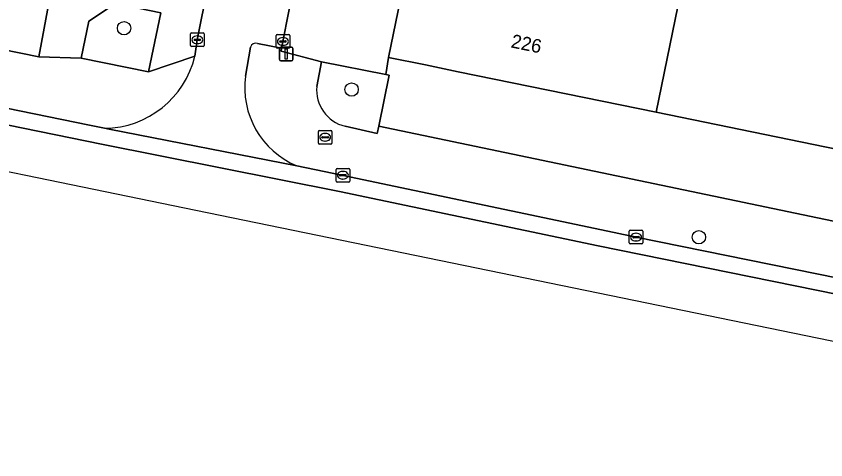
# Model space of a CAD drawing. Extents: x 158086 to 159499, y 382904 to 383981.
# Drawn here: x 158691.5 to 158750.9, y 382995.2 to 383027.7 of the extents above; entities that cross this region are included whole.
import ezdxf

# ---------------------------------------------------------------- set-up
doc = ezdxf.new("R2010")
doc.units = 0
for name, color, linetype in [('IMGEO_Boom', 7, 'Continuous'), ('IMGEO_Brandkraan', 7, 'Continuous'), ('IMGEO_Erf', 7, 'Continuous'), ('IMGEO_Groenvoorziening', 7, 'Continuous'), ('IMGEO_Kolk', 7, 'Continuous'), ('IMGEO_Lichtmast', 7, 'Continuous'), ('IMGEO_Pand', 7, 'Continuous'), ('IMGEO_Pand_nummerreeks', 7, 'Continuous'), ('IMGEO_Parkeervlak_open', 7, 'Continuous'), ('IMGEO_Rijbaan_lokaal_gesloten', 7, 'Continuous'), ('IMGEO_Rijbaan_lokaal_open', 7, 'Continuous'), ('IMGEO_Voetpad_open', 7, 'Continuous')]:
    doc.layers.add(name, color=color, linetype=linetype)

msp = doc.modelspace()

# ---------------------------------------------------------------- linework, layer by layer
at = {"layer": 'IMGEO_Boom'}
for centre in [(158699.439, 383026.825), (158716.136, 383022.323), (158741.612, 383011.488)]:
    msp.add_circle(centre, 0.489, dxfattribs=at)
at = {"layer": 'IMGEO_Brandkraan'}
for p, q in [((158713.694, 383018.397), (158713.694, 383019.249)), ((158713.769, 383019.323), (158714.621, 383019.323)), ((158714.695, 383019.249), (158714.695, 383018.397)), ((158713.953, 383018.817), (158713.953, 383018.829)), ((158714.391, 383018.78), (158713.993, 383018.78)), ((158713.996, 383018.866), (158714.394, 383018.866)), ((158714.182, 383019.103), (158714.207, 383019.103)), ((158714.437, 383018.829), (158714.437, 383018.817)), ((158714.621, 383018.323), (158713.769, 383018.323)), ((158714.205, 383018.543), (158714.18, 383018.543))]:
    msp.add_line(p, q, dxfattribs=at)
for points in [[(158713.694, 383018.397), (158713.694, 383019.249)], [(158713.769, 383019.323), (158714.621, 383019.323)], [(158714.695, 383019.249), (158714.695, 383018.397)], [(158714.621, 383018.323), (158713.769, 383018.323)]]:
    msp.add_lwpolyline(points, dxfattribs=at)
for centre, radius, start, end in [((158713.771, 383019.247), 0.0765, 91.55205, 178.44795), ((158713.771, 383019.247), 0.0765, 91.55205, 178.44795), ((158714.619, 383019.247), 0.0765, 1.55205, 88.44795), ((158714.619, 383019.247), 0.0765, 1.55205, 88.44795), ((158713.993, 383018.826), 0.0403, 85.87752, 175.75265), ((158713.99, 383018.816), 0.0366, 178.93798, 274.71019), ((158714.394, 383018.823), 0.043, 264.86636, 352.45326), ((158714.398, 383018.828), 0.0386, 1.73085, 96.63898), ((158713.771, 383018.399), 0.0765, 181.55205, 268.44795), ((158713.771, 383018.399), 0.0765, 181.55205, 268.44795), ((158714.619, 383018.399), 0.0765, 271.55205, 358.44795), ((158714.619, 383018.399), 0.0765, 271.55205, 358.44795)]:
    msp.add_arc(centre, radius, start, end, dxfattribs=at)
for centre, major_axis, ratio, start_param, end_param in [((158714.181, 383018.823), (-0.387, 0.002), 0.722429, 4.712389, 7.853982), ((158714.206, 383018.823), (-0.39, 0.002), 0.717154, 1.570796, 4.712389)]:
    msp.add_ellipse(centre, major_axis=major_axis, ratio=ratio, start_param=start_param, end_param=end_param, dxfattribs=at)
at = {"layer": 'IMGEO_Erf'}
msp.add_lwpolyline([(158530.651, 383057.957), (158636.412, 383036.336), (158636.65, 383037.501), (158655.925, 383033.564), (158655.686, 383032.396), (158693.185, 383024.73), (158694.1, 383029.62), (158692.751, 383029.887), (158678.002, 383032.84), (158678.12, 383033.51), (158674.321, 383034.276), (158674.18, 383033.611), (158673.715, 383033.707), (158660.912, 383036.385), (158664.207, 383052.474), (158664.05, 383052.508), (158639.799, 383057.775), (158638.472, 383051.361), (158642.343, 383050.573), (158646.41, 383049.745), (158646.215, 383048.785), (158658.741, 383046.149), (158656.938, 383037.28), (158647.296, 383039.24)], dxfattribs=at)
at = {"layer": 'IMGEO_Groenvoorziening'}
msp.add_lwpolyline([(158702.134, 383027.948), (158698.818, 383028.643), (158696.865, 383027.349), (158696.297, 383024.629), (158701.225, 383023.626)], close=True, dxfattribs=at)
msp.add_lwpolyline([(158715.656, 383019.635), (158718.02, 383019.106), (158718.129, 383019.64), (158718.89, 383023.383), (158718.64, 383023.433), (158713.934, 383024.363), (158713.584, 383022.561)], dxfattribs=at)
msp.add_arc((158716.294, 383022.284), 2.725, 174.15818, 256.44904, dxfattribs=at)
at = {"layer": 'IMGEO_Kolk'}
for p, q in [((158704.315, 383025.551), (158704.315, 383026.403)), ((158704.39, 383026.477), (158705.242, 383026.477)), ((158705.316, 383026.403), (158705.316, 383025.551)), ((158710.672, 383026.355), (158711.524, 383026.355)), ((158704.574, 383025.971), (158704.574, 383025.983)), ((158705.012, 383025.934), (158704.614, 383025.934)), ((158704.617, 383026.02), (158705.015, 383026.02)), ((158704.803, 383026.257), (158704.828, 383026.257)), ((158705.058, 383025.983), (158705.058, 383025.971)), ((158710.597, 383025.429), (158710.597, 383026.281)), ((158710.856, 383025.849), (158710.856, 383025.861)), ((158711.294, 383025.812), (158710.896, 383025.812)), ((158710.899, 383025.898), (158711.297, 383025.898)), ((158711.085, 383026.135), (158711.11, 383026.135)), ((158711.34, 383025.861), (158711.34, 383025.849)), ((158711.598, 383026.281), (158711.598, 383025.429)), ((158705.242, 383025.477), (158704.39, 383025.477)), ((158704.826, 383025.697), (158704.801, 383025.697)), ((158711.524, 383025.355), (158710.672, 383025.355)), ((158711.108, 383025.575), (158711.083, 383025.575)), ((158714.993, 383015.611), (158714.993, 383016.463)), ((158715.068, 383016.537), (158715.92, 383016.537)), ((158715.481, 383016.317), (158715.506, 383016.317)), ((158715.994, 383016.463), (158715.994, 383015.611)), ((158715.252, 383016.031), (158715.252, 383016.043)), ((158715.69, 383015.994), (158715.292, 383015.994)), ((158715.295, 383016.08), (158715.693, 383016.08)), ((158715.504, 383015.757), (158715.479, 383015.757)), ((158715.736, 383016.043), (158715.736, 383016.031)), ((158715.92, 383015.537), (158715.068, 383015.537)), ((158736.505, 383011.07), (158736.505, 383011.922)), ((158736.58, 383011.996), (158737.432, 383011.996)), ((158736.807, 383011.539), (158737.205, 383011.539)), ((158736.993, 383011.776), (158737.018, 383011.776)), ((158737.506, 383011.922), (158737.506, 383011.07)), ((158737.432, 383010.996), (158736.58, 383010.996)), ((158736.764, 383011.49), (158736.764, 383011.502)), ((158737.202, 383011.453), (158736.804, 383011.453)), ((158737.016, 383011.216), (158736.991, 383011.216)), ((158737.248, 383011.502), (158737.248, 383011.49))]:
    msp.add_line(p, q, dxfattribs=at)
for points in [[(158704.315, 383025.551), (158704.315, 383026.403)], [(158704.39, 383026.477), (158705.242, 383026.477)], [(158705.316, 383026.403), (158705.316, 383025.551)], [(158710.672, 383026.355), (158711.524, 383026.355)], [(158710.597, 383025.429), (158710.597, 383026.281)], [(158711.598, 383026.281), (158711.598, 383025.429)], [(158705.242, 383025.477), (158704.39, 383025.477)], [(158711.524, 383025.355), (158710.672, 383025.355)], [(158714.993, 383015.611), (158714.993, 383016.463)], [(158715.068, 383016.537), (158715.92, 383016.537)], [(158715.994, 383016.463), (158715.994, 383015.611)], [(158715.92, 383015.537), (158715.068, 383015.537)], [(158736.505, 383011.07), (158736.505, 383011.922)], [(158736.58, 383011.996), (158737.432, 383011.996)], [(158737.506, 383011.922), (158737.506, 383011.07)], [(158737.432, 383010.996), (158736.58, 383010.996)]]:
    msp.add_lwpolyline(points, dxfattribs=at)
for centre, radius, start, end in [((158704.392, 383026.401), 0.0765, 91.55205, 178.44795), ((158704.392, 383026.401), 0.0765, 91.55205, 178.44795), ((158705.24, 383026.401), 0.0765, 1.55205, 88.44795), ((158705.24, 383026.401), 0.0765, 1.55205, 88.44795), ((158710.674, 383026.279), 0.0765, 91.55205, 178.44795), ((158710.674, 383026.279), 0.0765, 91.55205, 178.44795), ((158711.522, 383026.279), 0.0765, 1.55205, 88.44795), ((158711.522, 383026.279), 0.0765, 1.55205, 88.44795), ((158704.614, 383025.98), 0.0403, 85.87752, 175.75265), ((158704.611, 383025.97), 0.0366, 178.93798, 274.71019), ((158705.015, 383025.977), 0.043, 264.86636, 352.45326), ((158705.019, 383025.982), 0.0386, 1.73085, 96.63898), ((158710.896, 383025.858), 0.0403, 85.87752, 175.75265), ((158710.893, 383025.848), 0.0366, 178.93798, 274.71019), ((158711.297, 383025.855), 0.043, 264.86636, 352.45326), ((158711.301, 383025.86), 0.0386, 1.73085, 96.63898), ((158704.392, 383025.553), 0.0765, 181.55205, 268.44795), ((158704.392, 383025.553), 0.0765, 181.55205, 268.44795), ((158705.24, 383025.553), 0.0765, 271.55205, 358.44795), ((158705.24, 383025.553), 0.0765, 271.55205, 358.44795), ((158710.674, 383025.431), 0.0765, 181.55205, 268.44795), ((158710.674, 383025.431), 0.0765, 181.55205, 268.44795), ((158711.522, 383025.431), 0.0765, 271.55205, 358.44795), ((158711.522, 383025.431), 0.0765, 271.55205, 358.44795), ((158715.07, 383016.461), 0.0765, 91.55205, 178.44795), ((158715.07, 383016.461), 0.0765, 91.55205, 178.44795), ((158715.918, 383016.461), 0.0765, 1.55205, 88.44795), ((158715.918, 383016.461), 0.0765, 1.55205, 88.44795), ((158715.292, 383016.04), 0.0403, 85.87752, 175.75265), ((158715.289, 383016.03), 0.0366, 178.93798, 274.71019), ((158715.693, 383016.037), 0.043, 264.86636, 352.45326), ((158715.697, 383016.042), 0.0386, 1.73085, 96.63898), ((158715.07, 383015.613), 0.0765, 181.55205, 268.44795), ((158715.07, 383015.613), 0.0765, 181.55205, 268.44795), ((158715.918, 383015.613), 0.0765, 271.55205, 358.44795), ((158715.918, 383015.613), 0.0765, 271.55205, 358.44795), ((158736.582, 383011.92), 0.0765, 91.55205, 178.44795), ((158736.582, 383011.92), 0.0765, 91.55205, 178.44795), ((158736.804, 383011.499), 0.0403, 85.87752, 175.75265), ((158737.209, 383011.501), 0.0386, 1.73085, 96.63898), ((158737.43, 383011.92), 0.0765, 1.55205, 88.44795), ((158737.43, 383011.92), 0.0765, 1.55205, 88.44795), ((158736.582, 383011.072), 0.0765, 181.55205, 268.44795), ((158736.582, 383011.072), 0.0765, 181.55205, 268.44795), ((158736.801, 383011.489), 0.0366, 178.93798, 274.71019), ((158737.205, 383011.496), 0.043, 264.86636, 352.45326), ((158737.43, 383011.072), 0.0765, 271.55205, 358.44795), ((158737.43, 383011.072), 0.0765, 271.55205, 358.44795)]:
    msp.add_arc(centre, radius, start, end, dxfattribs=at)
for centre, major_axis, ratio, start_param, end_param in [((158704.802, 383025.977), (-0.387, 0.002), 0.722429, 4.712389, 7.853982), ((158704.827, 383025.977), (-0.39, 0.002), 0.717154, 1.570796, 4.712389), ((158711.084, 383025.855), (-0.387, 0.002), 0.722429, 4.712389, 7.853982), ((158711.109, 383025.855), (-0.39, 0.002), 0.717154, 1.570796, 4.712389), ((158715.48, 383016.037), (-0.387, 0.002), 0.722429, 4.712389, 7.853982), ((158715.505, 383016.037), (-0.39, 0.002), 0.717154, 1.570796, 4.712389), ((158736.992, 383011.496), (-0.387, 0.002), 0.722429, 4.712389, 7.853982), ((158737.017, 383011.496), (-0.39, 0.002), 0.717154, 1.570796, 4.712389)]:
    msp.add_ellipse(centre, major_axis=major_axis, ratio=ratio, start_param=start_param, end_param=end_param, dxfattribs=at)
at = {"layer": 'IMGEO_Lichtmast'}
for p, q in [((158710.837, 383024.53), (158710.837, 383025.33)), ((158710.837, 383025.33), (158710.837, 383024.53)), ((158710.937, 383025.43), (158711.727, 383025.43)), ((158711.727, 383025.43), (158710.937, 383025.43)), ((158711.827, 383025.33), (158711.827, 383024.53)), ((158711.827, 383024.53), (158711.827, 383025.33)), ((158711.727, 383024.43), (158710.937, 383024.43)), ((158710.937, 383024.43), (158711.727, 383024.43))]:
    msp.add_line(p, q, dxfattribs=at)
msp.add_lwpolyline([(158711.257, 383025.305), (158711.407, 383025.305), (158711.407, 383024.555), (158711.257, 383024.555), (158711.257, 383025.305)], dxfattribs=at)
for centre, start, end in [((158710.937, 383025.33), 90, 180), ((158710.937, 383025.33), 90, 180), ((158711.727, 383025.33), 0, 90), ((158711.727, 383025.33), 360, 90), ((158710.937, 383024.53), 180, 270), ((158710.937, 383024.53), 180, 270), ((158711.727, 383024.53), 270, 0), ((158711.727, 383024.53), 270, 0)]:
    msp.add_arc(centre, 0.1, start, end, dxfattribs=at)
at = {"layer": 'IMGEO_Pand'}
for points in [[(158788.619, 383047.357), (158788.884, 383048.644), (158785.074, 383049.427), (158786.952, 383058.944), (158787.714, 383062.657), (158782.229, 383063.783), (158781.694, 383061.178), (158748.125, 383068.073), (158746.016, 383057.807), (158742.475, 383040.135), (158738.473, 383020.655), (158773.11, 383013.54), (158776.93, 383012.756), (158782.337, 383011.645), (158784.337, 383021.381), (158783.308, 383021.593)], [(158746.016, 383057.807), (158731.365, 383060.817), (158726.467, 383061.823), (158718.839, 383024.688), (158721.552, 383024.131), (158723.962, 383023.636), (158738.473, 383020.655), (158742.475, 383040.135)]]:
    msp.add_lwpolyline(points, close=True, dxfattribs=at)
at = {"layer": 'IMGEO_Parkeervlak_open'}
msp.add_lwpolyline([(158718.129, 383019.64), (158786.37, 383005.371), (158789.4, 383020.358), (158784.337, 383021.381), (158782.337, 383011.645), (158776.93, 383012.756), (158773.11, 383013.54), (158738.473, 383020.655), (158723.962, 383023.636), (158721.552, 383024.131), (158718.839, 383024.688), (158718.64, 383023.433), (158718.89, 383023.383)], close=True, dxfattribs=at)
at = {"layer": 'IMGEO_Rijbaan_lokaal_gesloten'}
for points in [[(158679.693, 383023.234), (158679.452, 383022.056), (158697.779, 383018.312), (158715.258, 383014.844), (158734.231, 383010.854), (158803.226, 382996.829), (158803.465, 382998.005), (158797.296, 382999.254), (158783.406, 383002.064), (158737.006, 383011.496), (158734.474, 383012.029), (158714.12, 383016.31), (158712.107, 383016.722), (158698.338, 383019.425), (158698.015, 383019.488), (158696.902, 383019.718)], [(159136.507, 382922.214), (159138.468, 382926.137), (159138.724, 382926.621), (159136.836, 382927.421), (159134.281, 382928.299), (159031.685, 382949.921), (159015.031, 382953.509), (158803.226, 382996.829), (158734.231, 383010.854), (158715.258, 383014.844), (158697.779, 383018.312), (158679.452, 383022.056), (158678.787, 383018.803), (158704.703, 383013.476), (159041.051, 382944.343), (159049.485, 382942.388), (159115.477, 382927.089), (159115.479, 382927.089), (159130.494, 382923.938), (159134.522, 382922.866), (159135.209, 382922.515)]]:
    msp.add_lwpolyline(points, close=True, dxfattribs=at)
at = {"layer": 'IMGEO_Rijbaan_lokaal_open'}
for points in [[(158710.506, 383055.354), (158709.861, 383051.074), (158708.796, 383045.254), (158708.528, 383044.437), (158708.229, 383042.958), (158706.396, 383033.889), (158704.794, 383025.964), (158704.637, 383024.774)], [(158709.229, 383025.701), (158710.998, 383025.352), (158715.282, 383046.961)], [(158708.349, 383023.31), (158708.723, 383025.447)], [(158698.015, 383019.488), (158698.338, 383019.425), (158712.107, 383016.722)]]:
    msp.add_lwpolyline(points, dxfattribs=at)
for centre, radius, start, end in [((158709.105, 383025.318), 0.403, 71.99557, 161.31556), ((158697.943, 383026.369), 6.882, 270.60073, 346.59638), ((158714.545, 383022.479), 6.252, 172.35793, 247.04563)]:
    msp.add_arc(centre, radius, start, end, dxfattribs=at)
at = {"layer": 'IMGEO_Voetpad_open'}
for points in [[(158726.467, 383061.823), (158720.006, 383061.91), (158719.808, 383058.489), (158716.838, 383059.249), (158716.349, 383053.888), (158719.353, 383053.458), (158718.172, 383046.377), (158715.282, 383046.961), (158710.998, 383025.352), (158710.956, 383025.139), (158713.934, 383024.363), (158718.64, 383023.433), (158718.839, 383024.688)], [(158706.396, 383033.889), (158703.184, 383036.082), (158702.549, 383033.055), (158699.355, 383033.698), (158700.022, 383036.908), (158698.961, 383037.13), (158697.481, 383028.961), (158694.1, 383029.62), (158693.185, 383024.73), (158696.297, 383024.629), (158696.865, 383027.349), (158698.818, 383028.643), (158702.134, 383027.948), (158701.225, 383023.626), (158704.637, 383024.774), (158704.794, 383025.964)]]:
    msp.add_lwpolyline(points, close=True, dxfattribs=at)
for points in [[(158530.651, 383057.957), (158529.869, 383053.842), (158679.693, 383023.234), (158696.902, 383019.718), (158698.015, 383019.488)], [(158704.637, 383024.774), (158701.225, 383023.626), (158696.297, 383024.629), (158693.185, 383024.73), (158655.686, 383032.396), (158655.011, 383029.09), (158635.736, 383033.027), (158636.412, 383036.336), (158530.651, 383057.957)], [(158708.723, 383025.447), (158708.349, 383023.31)], [(158713.584, 383022.561), (158713.934, 383024.363), (158710.956, 383025.139), (158710.998, 383025.352), (158709.229, 383025.701)], [(158791.145, 383007.213), (158792.054, 383011.53), (158792.923, 383017.513), (158792.953, 383017.671), (158789.4, 383020.358), (158786.37, 383005.371), (158718.129, 383019.64), (158718.02, 383019.106), (158715.656, 383019.635)], [(158712.107, 383016.722), (158714.12, 383016.31), (158734.474, 383012.029), (158737.006, 383011.496), (158783.406, 383002.064)]]:
    msp.add_lwpolyline(points, dxfattribs=at)
for centre, radius, start, end in [((158709.105, 383025.318), 0.403, 71.99557, 161.31556), ((158697.943, 383026.369), 6.882, 270.60073, 346.59638), ((158714.545, 383022.479), 6.252, 172.35793, 247.04563), ((158716.294, 383022.284), 2.725, 174.15818, 256.44904)]:
    msp.add_arc(centre, radius, start, end, dxfattribs=at)

# ---------------------------------------------------------------- texts
at = {"layer": 'IMGEO_Pand_nummerreeks'}
msp.add_text('226', height=1, rotation=348.39167, dxfattribs=at).set_placement((158727.771, 383025.426))

doc.saveas('drawing.dxf')
